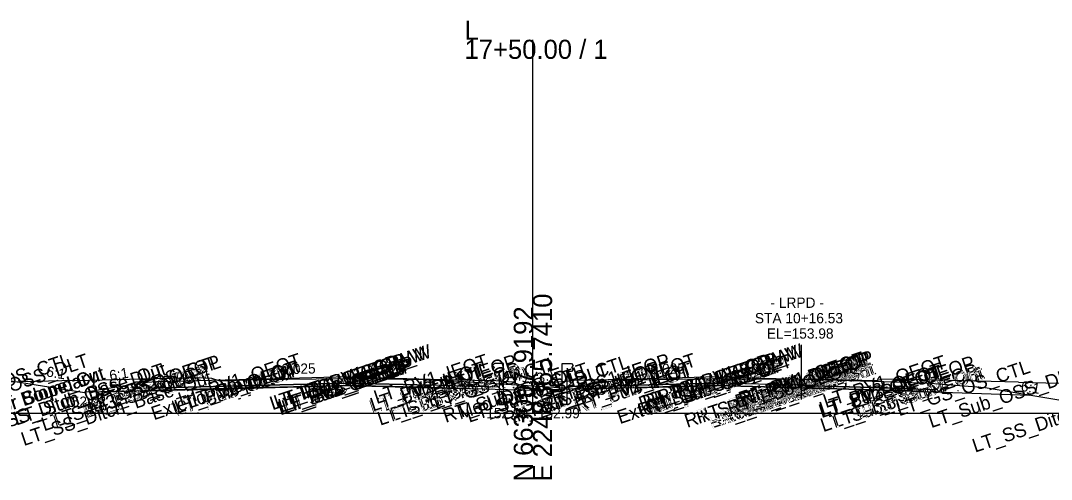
# Model space of a CAD drawing. Extents: x -26 to 2603, y -10 to 9566.
# Drawn here: x 225.1 to 375.8, y 7490.3 to 7557.4 of the extents above; entities that cross this region are included whole.
import ezdxf

# ---------------------------------------------------------------- set-up
doc = ezdxf.new("R2010")
doc.units = 0
for name, color, linetype in [('Exist Cross Section Cell', 7, 'Continuous'), ('Exist XS Center Line Elevation Label', 7, 'Continuous'), ('Exist XS Ground Line', 7, 'Continuous'), ('Prop CMT Concrete Structures', 7, 'Continuous'), ('Prop CMT Guardrail Graphics', 7, 'Continuous'), ('Prop CMT Pvmt Course 1', 7, 'Continuous'), ('Prop CMT Pvmt Course 2', 7, 'Continuous'), ('Prop CMT Pvmt Surface', 7, 'Continuous'), ('Prop CMT Pvmt Surface Overlay', 7, 'Continuous'), ('Prop CMT Pvmt Surface Shoulder', 7, 'Continuous'), ('Prop CMT Shld Paved Course 1', 7, 'Continuous'), ('Prop CMT Shld Paved Course 2', 7, 'Continuous'), ('Prop CMT Shld Paved Course 3', 7, 'Continuous'), ('Prop CMT Slope Grass', 7, 'Continuous'), ('Prop CMT Subgrade Earthwork', 7, 'Continuous'), ('Prop XS Ditch Standard Text', 7, 'Continuous'), ('Prop XS SE Text', 7, 'Continuous'), ('Prop XS Side Slope Text', 7, 'Continuous'), ('Prop XS Vertical Lines Alignments', 7, 'Continuous'), ('Scratch_Level_9', 7, 'Continuous')]:
    doc.layers.add(name, color=color, linetype=linetype)

msp = doc.modelspace()

# ---------------------------------------------------------------- linework, layer by layer
at = {"layer": 'Exist Cross Section Cell'}
for p, q in [((300, 7500), (300, 7554.6)), ((0, 7500), (300, 7500)), ((300, 7500), (600, 7500))]:
    msp.add_line(p, q, dxfattribs=at)
at = {"layer": 'Exist XS Ground Line'}
for p, q in [((254.24, 7504.71), (257.72, 7504.85)), ((257.72, 7504.85), (258.6, 7504.88)), ((258.6, 7504.88), (260.75, 7504.96)), ((260.75, 7504.96), (263.69, 7504.98)), ((263.69, 7504.98), (272.92, 7505.06)), ((272.92, 7505.06), (281.01, 7504.94)), ((281.01, 7504.94), (283.97, 7504.9)), ((283.97, 7504.9), (284.89, 7504.88)), ((284.89, 7504.88), (286.06, 7504.85)), ((286.06, 7504.85), (297.67, 7504.14)), ((306.44, 7503.98), (312.35, 7504.82)), ((312.35, 7504.82), (324.08, 7505)), ((324.08, 7505), (326.56, 7505.04)), ((326.56, 7505.04), (330.18, 7505.02)), ((330.18, 7505.02), (338.38, 7504.98)), ((338.38, 7504.98), (338.85, 7504.99)), ((338.85, 7504.99), (350.43, 7504.77)), ((297.67, 7504.14), (300, 7503.99)), ((300, 7503.99), (304.55, 7503.7)), ((304.55, 7503.7), (306.44, 7503.98))]:
    msp.add_line(p, q, dxfattribs=at)
for points in [[(233, 7504.75), (211.84, 7504.22)], [(233, 7504.75), (245, 7505.05)], [(245, 7505.05), (251, 7505.2)], [(251, 7505.2), (253, 7505.13)], [(253, 7505.13), (254.24, 7504.71)], [(351, 7504.91), (350.43, 7504.77)], [(353, 7504.98), (351, 7504.91)], [(359, 7504.83), (353, 7504.98)], [(371, 7504.53), (359, 7504.83)], [(371, 7504.53), (383, 7504.23)]]:
    msp.add_lwpolyline(points, dxfattribs=at)
at = {"layer": 'Prop CMT Concrete Structures'}
for points in [[(273, 7504.03), (257, 7503.63)], [(257, 7503.62), (273, 7504.02)], [(257, 7503.63), (257, 7503.62)], [(273, 7504.03), (285, 7503.73)], [(273, 7504.02), (273, 7504.03)], [(285, 7503.72), (273, 7504.02)], [(285, 7503.73), (285, 7503.72)], [(327, 7504.03), (315, 7503.73)], [(315, 7503.72), (327, 7504.02)], [(315, 7503.73), (315, 7503.72)], [(327, 7504.02), (327, 7504.03)], [(339, 7503.72), (327, 7504.02)], [(339, 7503.74), (339, 7503.73)], [(339, 7503.73), (339, 7503.72)], [(339.3, 7503.72), (339.3, 7503.73)], [(351.31, 7503.34), (339.3, 7503.72)], [(351.31, 7503.35), (351.31, 7503.34)]]:
    msp.add_lwpolyline(points, dxfattribs=at)
at = {"layer": 'Prop CMT Guardrail Graphics'}
for points in [[(295.7, 7507.25), (294.37, 7507.25), (294.1, 7506.96)], [(295.7, 7507.25), (294.37, 7507.25), (294.1, 7506.96)], [(294.1, 7506.96), (294.37, 7506.67)], [(294.1, 7506.96), (294.37, 7506.67)], [(294.37, 7506.67), (294.1, 7506.38)], [(294.37, 7506.67), (294.1, 7506.38)], [(294.1, 7506.38), (294.37, 7506.09), (295.04, 7506.09)], [(294.1, 7506.38), (294.37, 7506.09), (295.04, 7506.09)], [(295.04, 7506.09), (295.04, 7501.25)], [(295.7, 7501.25), (295.7, 7507.25)], [(304.3, 7507.25), (305.63, 7507.25), (305.9, 7506.96)], [(304.3, 7507.25), (305.63, 7507.25), (305.9, 7506.96)], [(304.3, 7501.25), (304.3, 7507.25)], [(305.9, 7506.38), (305.63, 7506.09), (304.96, 7506.09)], [(305.9, 7506.38), (305.63, 7506.09), (304.96, 7506.09)], [(304.96, 7506.09), (304.96, 7501.25)], [(305.9, 7506.96), (305.63, 7506.67)], [(305.9, 7506.96), (305.63, 7506.67)], [(305.63, 7506.67), (305.9, 7506.38)], [(305.63, 7506.67), (305.9, 7506.38)], [(257, 7503.63), (243.68, 7503.3), (243.18, 7503.29), (243.17, 7503.28)], [(243.17, 7503.28), (257, 7503.62)], [(257, 7503.62), (257, 7503.63)], [(285, 7503.73), (285, 7503.72)], [(290.79, 7503.58), (290.78, 7503.59), (290.28, 7503.6), (285, 7503.73)], [(285, 7503.72), (290.79, 7503.58)], [(309.21, 7503.58), (309.22, 7503.59), (309.72, 7503.6), (315, 7503.73)], [(315, 7503.72), (309.21, 7503.58)], [(315, 7503.73), (315, 7503.72)], [(339, 7503.73), (339, 7503.74)], [(339, 7503.72), (339, 7503.73)], [(351.31, 7503.35), (356.61, 7503.18), (357.11, 7503.16), (357.12, 7503.15)], [(351.31, 7503.34), (351.31, 7503.35)], [(357.12, 7503.15), (351.31, 7503.34)], [(295.04, 7501.25), (295.7, 7501.25)], [(304.96, 7501.25), (304.3, 7501.25)]]:
    msp.add_lwpolyline(points, dxfattribs=at)
at = {"layer": 'Prop CMT Pvmt Course 1'}
for points in [[(273, 7505.28), (257, 7504.88)], [(327, 7505.28), (339, 7504.98)]]:
    msp.add_lwpolyline(points, dxfattribs=at)
at = {"layer": 'Prop CMT Pvmt Course 2'}
for p, q in [((244.97, 7504.58), (242.97, 7504.42)), ((244.97, 7504.58), (242.97, 7504.42)), ((244.97, 7504.58), (242.97, 7504.42)), ((297, 7504.52), (294, 7504.76)), ((297, 7504.52), (300, 7503.52)), ((303, 7504.52), (300, 7503.52)), ((303, 7504.52), (306, 7504.76))]:
    msp.add_line(p, q, dxfattribs=at)
for points in [[(214.6, 7504.69), (223.06, 7504.82), (234.43, 7503.02)], [(214.6, 7504.69), (223.06, 7504.82), (234.43, 7503.02)], [(214.6, 7504.69), (223.06, 7504.82), (234.43, 7503.02)], [(244.97, 7504.58), (244.97, 7504.58)], [(244.97, 7504.58), (244.97, 7504.58)], [(244.97, 7504.58), (244.97, 7504.58)], [(242.97, 7504.42), (234.43, 7503.02)], [(242.97, 7504.42), (234.43, 7503.02)], [(242.97, 7504.42), (234.43, 7503.02)], [(358.11, 7504.38), (366.11, 7503.74), (383.59, 7500.83)], [(358.11, 7504.38), (366.11, 7503.74), (383.59, 7500.83)], [(358.11, 7504.38), (366.11, 7503.74), (383.59, 7500.83)]]:
    msp.add_lwpolyline(points, dxfattribs=at)
at = {"layer": 'Prop CMT Pvmt Surface'}
for points in [[(273, 7505.28), (257, 7504.88)], [(273, 7505.28), (285, 7504.98)], [(327, 7505.28), (315, 7504.98)], [(327, 7505.28), (339, 7504.98)], [(339.3, 7504.98), (339, 7504.98)], [(339.3, 7504.98), (351.31, 7504.6)]]:
    msp.add_lwpolyline(points, dxfattribs=at)
at = {"layer": 'Prop CMT Pvmt Surface Shoulder'}
for points in [[(273, 7505.28), (257, 7504.88)], [(257, 7504.88), (257, 7503.97)], [(273, 7505.28), (285, 7504.98)], [(273, 7505.16), (273, 7505.28)], [(273, 7504.37), (273, 7505.16), (273, 7505.16)], [(285, 7504.98), (285, 7504.07)], [(327, 7505.28), (315, 7504.98)], [(315, 7504.98), (315, 7504.07)], [(327, 7505.16), (327, 7505.28)], [(327, 7505.28), (339, 7504.98)], [(327, 7504.37), (327, 7505.16), (327, 7505.16)], [(339, 7504.98), (339, 7504.07)], [(339.3, 7504.98), (351.31, 7504.6)], [(339.3, 7504.06), (339.3, 7504.98)], [(351.31, 7504.6), (351.31, 7503.68)], [(257, 7503.97), (273, 7504.37)], [(285, 7504.07), (273, 7504.37)], [(315, 7504.07), (327, 7504.37)], [(339, 7504.07), (327, 7504.37)], [(351.31, 7503.68), (339.3, 7504.06)]]:
    msp.add_lwpolyline(points, dxfattribs=at)
msp.add_lwpolyline([(339.3, 7504.06), (339.3, 7504.85), (339.3, 7504.85), (339.3, 7504.06)], close=True, dxfattribs=at)
at = {"layer": 'Prop CMT Shld Paved Course 1'}
for points in [[(257, 7504.88), (244.97, 7504.58), (244.03, 7503.64)], [(257, 7503.97), (257, 7504.88)], [(285, 7504.07), (285, 7504.98)], [(289, 7504.88), (294, 7504.76), (294.94, 7503.82)], [(311, 7504.88), (306, 7504.76), (305.06, 7503.82)], [(315, 7504.07), (315, 7504.98)], [(339, 7504.98), (339, 7504.98)], [(339, 7504.07), (339, 7504.98)], [(351.31, 7503.68), (351.31, 7504.6)], [(354.11, 7504.51), (358.11, 7504.38), (359.06, 7503.43)], [(244.03, 7503.64), (257, 7503.97)], [(289.94, 7503.94), (285, 7504.07)], [(310.06, 7503.94), (315, 7504.07)], [(356.26, 7503.52), (351.31, 7503.68)]]:
    msp.add_lwpolyline(points, dxfattribs=at)
at = {"layer": 'Prop CMT Shld Paved Course 2'}
for points in [[(257, 7503.97), (244.03, 7503.64), (243.68, 7503.3)], [(243.68, 7503.3), (257, 7503.63)], [(257, 7503.63), (257, 7503.97)], [(285, 7503.73), (285, 7504.07)], [(290.28, 7503.6), (285, 7503.73)], [(289, 7503.97), (294.94, 7503.82), (295.28, 7503.48)], [(311, 7503.97), (305.06, 7503.82), (304.72, 7503.48)], [(309.72, 7503.6), (315, 7503.73)], [(315, 7503.73), (315, 7504.07)], [(339, 7503.73), (339, 7504.07)], [(339, 7503.74), (339, 7504.07)], [(351.31, 7503.68), (359.06, 7503.43), (359.4, 7503.09)], [(351.31, 7503.35), (351.31, 7503.68)], [(356.61, 7503.18), (351.31, 7503.35)]]:
    msp.add_lwpolyline(points, dxfattribs=at)
at = {"layer": 'Prop CMT Shld Paved Course 3'}
msp.add_line((339, 7503.72), (339.3, 7503.72), dxfattribs=at)
msp.add_line((339, 7503.72), (339.3, 7503.72), dxfattribs=at)
for points in [[(243.17, 7503.28), (234.71, 7503.07)], [(243.17, 7503.28), (234.71, 7503.07)], [(257, 7503.62), (243.17, 7503.28)], [(257, 7503.62), (243.17, 7503.28)], [(273, 7504.02), (257, 7503.62)], [(273, 7504.02), (257, 7503.62)], [(273, 7504.02), (285, 7503.72)], [(273, 7504.02), (285, 7503.72)], [(285, 7503.72), (290.79, 7503.58)], [(285, 7503.72), (290.79, 7503.58)], [(290.79, 7503.58), (300, 7503.35)], [(309.21, 7503.58), (300, 7503.35)], [(315, 7503.72), (309.21, 7503.58)], [(315, 7503.72), (309.21, 7503.58)], [(327, 7504.02), (315, 7503.72)], [(327, 7504.02), (315, 7503.72)], [(327, 7504.02), (339, 7503.72)], [(327, 7504.02), (339, 7503.72)], [(339.3, 7503.72), (351.31, 7503.34)], [(339.3, 7503.72), (351.31, 7503.34)], [(351.31, 7503.34), (357.12, 7503.15)], [(351.31, 7503.34), (357.12, 7503.15)], [(357.12, 7503.15), (372.68, 7502.64)], [(357.12, 7503.15), (372.68, 7502.64)]]:
    msp.add_lwpolyline(points, dxfattribs=at)
at = {"layer": 'Prop CMT Slope Grass'}
for points in [[(273, 7504.37), (257, 7503.97)], [(257, 7503.63), (273, 7504.03)], [(257, 7503.97), (257, 7503.63)], [(273, 7504.03), (273, 7504.37)], [(273, 7504.37), (285, 7504.07)], [(285, 7503.73), (273, 7504.03)], [(285, 7504.07), (285, 7503.73)], [(327, 7504.37), (315, 7504.07)], [(315, 7504.07), (315, 7503.73)], [(315, 7503.73), (327, 7504.03)], [(327, 7504.03), (327, 7504.37)], [(339, 7504.07), (339, 7503.73)], [(339, 7504.07), (339, 7503.74)], [(339.3, 7503.73), (339.3, 7504.06)], [(339.3, 7504.06), (351.31, 7503.68)], [(351.31, 7503.68), (351.31, 7503.35)]]:
    msp.add_lwpolyline(points, dxfattribs=at)
at = {"layer": 'Prop CMT Subgrade Earthwork'}
for points in [[(257, 7504.88), (244.97, 7504.58)], [(285, 7504.98), (289, 7504.88)], [(289, 7504.88), (294, 7504.76)], [(311, 7504.88), (306, 7504.76)], [(315, 7504.98), (311, 7504.88)], [(339, 7504.98), (339, 7504.98)], [(351.31, 7504.6), (358.11, 7504.38)]]:
    msp.add_lwpolyline(points, dxfattribs=at)
at = {"layer": 'Prop XS Vertical Lines Alignments'}
msp.add_line((339.2, 7509.98), (339.2, 7501.98), dxfattribs=at)

# ---------------------------------------------------------------- texts
at = {"layer": 'Exist Cross Section Cell'}
for s, p in [('L', (290, 7554.6)), ('17+50.00 / 1', (290, 7551.8))]:
    msp.add_text(s, height=2.8, dxfattribs=at).set_placement(p)
for s, p in [('E 2248365.7410', (302.8, 7490)), ('N 663097.9192', (300, 7490))]:
    msp.add_text(s, height=2.8, rotation=90, dxfattribs=at).set_placement(p)
at = {"layer": 'Exist XS Center Line Elevation Label'}
for p in [(293.17, 7499.24), (300.72, 7499.24)]:
    msp.add_text('152.99', height=1.5, dxfattribs=at).set_placement(p)
at = {"layer": 'Prop CMT Pvmt Surface Overlay'}
msp.add_text('EL=153.98', height=1.5, dxfattribs=at).set_placement((334.2, 7510.89))
at = {"layer": 'Prop XS Ditch Standard Text'}
msp.add_text('152.02', height=1.5, dxfattribs=at).set_placement((231.45, 7500.92))
at = {"layer": 'Prop XS SE Text'}
for s, rotation, p in [('0.025', 1.4321, (263.23, 7505.67)), ('0.025', 358.5679, (276.23, 7505.74)), ('0.025', 1.4321, (317.23, 7505.67)), ('0.025', 358.5679, (330.23, 7505.74)), ('0.032', 358.1743, (342.77, 7505.87))]:
    msp.add_text(s, height=1.5, rotation=rotation, dxfattribs=at).set_placement(p)
at = {"layer": 'Prop XS Side Slope Text'}
for s, rotation, p in [('6:1', 350.8914, (228.76, 7505.37)), ('6:1', 9.4623, (238.2, 7504.73)), ('3:1', 341.5651, (296.7, 7505.19)), ('3:1', 18.4349, (300.83, 7504.3)), ('6:1', 350.5405, (371.27, 7503.26))]:
    msp.add_text(s, height=1.5, rotation=rotation, dxfattribs=at).set_placement(p)
at = {"layer": 'Prop XS Vertical Lines Alignments'}
for s, p in [('- LRPD -', (334.74, 7515.39)), ('STA 10+16.53', (332.46, 7513.14))]:
    msp.add_text(s, height=1.5, dxfattribs=at).set_placement(p)
at = {"layer": 'Scratch_Level_9'}
for s, p in [('LT_PV1_OEEOP_W', (261.92, 7500.41)), ('LT_PV1_IEEOP_W', (262.53, 7500.61)), ('LT_PV1_CP_W', (264.58, 7501.3)), ('RT_PV1_OEEOP_W', (315.87, 7500.39)), ('RT_PV1_IEEOP_W', (316.48, 7500.6)), ('RT_PV1_CP_W', (318.53, 7501.28)), ('RT_PV1_OEEOP', (329.97, 7500.69)), ('LT_PV1_OEEOP', (330.01, 7500.7)), ('RT_PV1_OEOT', (330.49, 7501.1)), ('RT_PV1_OEOT', (330.49, 7501.09)), ('LT_GS_OS_CTL', (213.29, 7500.51)), ('LT_Sub_OSS_DLT', (213.34, 7499.58)), ('LT_GS_OS_CTL', (235.2, 7500.27)), ('LT_PS1_OEOP', (236.56, 7500.73)), ('LT_PV2_OEOT', (248, 7499.91)), ('LT_PV1_OEOT', (248.54, 7501.01)), ('LT_Slope_Cut', (249.8, 7500.67)), ('LT_Sub_OEEOP', (263.08, 7499.66)), ('LT_PV2_OEEOP', (263.17, 7500.04)), ('LT_PV3_OEEOP', (263.17, 7499.7)), ('LT_Sub_IEEOP', (263.69, 7499.87)), ('LT_PV2_IEEOP', (263.78, 7500.24)), ('LT_PV3_IEEOP', (263.78, 7499.91)), ('LT_PV1_CP', (266.37, 7502.02)), ('LT_PV2_IEOT', (276.61, 7500.21)), ('LT_PV1_IEOT', (277.14, 7501.31)), ('LT_PS1_IEOP', (281.2, 7501.23)), ('LT_GS_IS_CTL', (285.84, 7500.54)), ('RT_GS_IS_CTL', (295.8, 7500.52)), ('RT_PS2_IEOP', (301.68, 7500.1)), ('RT_PS1_IEOP', (303.16, 7501.22)), ('RT_PV2_IEOT', (306.56, 7500.2)), ('RT_PV1_IEOT', (307.1, 7501.3)), ('RT_Sub_OSS_DLT', (315.76, 7499.39)), ('RT_Sub_OEEOP', (317.04, 7499.65)), ('RT_PV2_OEEOP', (317.13, 7500.02)), ('RT_PV3_OEEOP', (317.13, 7499.69)), ('RT_Sub_IEEOP', (317.65, 7499.85)), ('RT_PV2_IEEOP', (317.74, 7500.23)), ('RT_PV3_IEEOP', (317.74, 7499.89)), ('RT_PV1_CP', (320.32, 7502)), ('RT_Sub_Trench_Out', (322.56, 7497.83)), ('RT_PS3_Shelf_Out', (324.25, 7498.4)), ('RT_PS3_OEOP', (328.79, 7499.73)), ('RT_PS2_OEOP', (329.11, 7500.05)), ('RT_Sub_OEEOP', (329.34, 7499.34)), ('LT_Sub_OEEOP', (329.39, 7499.36)), ('RT_PV2_OEEOP', (329.43, 7499.72)), ('RT_PV3_OEEOP', (329.43, 7499.38)), ('LT_PV2_OEEOP', (329.48, 7499.73)), ('LT_PV3_OEEOP', (329.48, 7499.4)), ('RT_Sub_OEOT', (329.86, 7499.63)), ('RT_Sub_OEOT', (329.86, 7499.62)), ('RT_PV2_OEOT', (329.95, 7500)), ('RT_PV2_OEOT', (329.95, 7500)), ('RT_PV3_OEOT', (329.95, 7499.67)), ('RT_PV3_OEOT', (329.95, 7499.66)), ('RT_PV2_IEEOP', (330.04, 7499.92)), ('LT_PV2_IEEOP', (330.09, 7499.94)), ('RT_PS1_OEOP', (330.54, 7501.12)), ('RT_PS1_OEOP', (330.55, 7501.11)), ('RT_PV1_IEEOP', (330.58, 7500.89)), ('LT_PV1_IEEOP', (330.63, 7500.91)), ('RT_PS2_OEOP', (330.96, 7499.98)), ('RT_PS3_OEOP', (331.31, 7499.63)), ('PV1_PGL', (334.38, 7502.28)), ('LT_PV1_OEOT', (342.84, 7500.72)), ('LT_PS1_OEOP', (346.9, 7500.61)), ('LT_GS_OS_CTL', (353.55, 7499.52)), ('Exterior Boundary', (216.08, 7497.85)), ('Exterior Boundary', (216.13, 7497.85)), ('LT_SS_Ditch_Base_Out', (218.89, 7496.4)), ('LT_SS_Ditch_Base_Out', (218.91, 7496.4)), ('LT_Slope_Cut', (221.3, 7499.59)), ('LT_Slope_Cut', (221.34, 7499.59)), ('LT_Sub_OSS_DLT', (224.44, 7498.17)), ('LT_SS_Ditch_Base_Out', (225.56, 7495.17)), ('LT_Sub_Trench_Out', (228.51, 7497.33)), ('LT_PS3_Shelf_Out', (230.2, 7497.91)), ('LT_PS3_OEOP', (234.74, 7499.26)), ('LT_PS2_OEOP', (235.08, 7499.61)), ('Exterior Boundary', (244.58, 7498.94)), ('LT_Sub_OEOT', (247.91, 7499.54)), ('LT_PV3_OEOT', (248, 7499.58)), ('LT_Sub_IEOT', (276.52, 7499.84)), ('LT_PV3_IEOT', (276.61, 7499.88)), ('LT_Sub_Trench_In', (277.66, 7498.15)), ('LT_PS3_Shelf_In', (279.34, 7498.72)), ('LT_PS2_IEOP', (281.61, 7500.11)), ('LT_PS3_IEOP', (281.95, 7499.77)), ('RT_Sub_ISS_DLT', (287.25, 7498.56)), ('Med_Ditch_CTL', (289.34, 7499.03)), ('LT_Sub_ISS_DLT', (290.66, 7498.58)), ('RT_Sub_Trench_In', (296.03, 7498.13)), ('RT_PS3_Shelf_In', (297.73, 7498.71)), ('RT_PS3_IEOP', (301.34, 7499.75)), ('RT_Sub_IEOT', (306.47, 7499.83)), ('RT_PV3_IEOT', (306.56, 7499.87)), ('Exterior Boundary', (312.71, 7498.38)), ('RT_Sub_Trench_Out', (326.1, 7497.69)), ('RT_PS3_Shelf_Out', (327.78, 7498.27)), ('PV2_PGL', (333.84, 7501.19)), ('LT_Sub_OEOT', (342.21, 7499.25)), ('LT_PV2_OEOT', (342.3, 7499.62)), ('LT_PV3_OEOT', (342.3, 7499.29)), ('LT_Sub_Trench_Out', (342.45, 7497.21)), ('LT_PS3_Shelf_Out', (344.12, 7497.78)), ('LT_PS2_OEOP', (347.31, 7499.48)), ('LT_PS3_OEOP', (347.66, 7499.14)), ('LT_Sub_OSS_DLT', (358.24, 7497.8)), ('Exterior Boundary', (326.08, 7497.69)), ('LT_SS_Ditch_Base_Out', (364.64, 7494.21))]:
    msp.add_text(s, height=2, rotation=18.4332, dxfattribs=at).set_placement(p)

doc.saveas('drawing.dxf')
